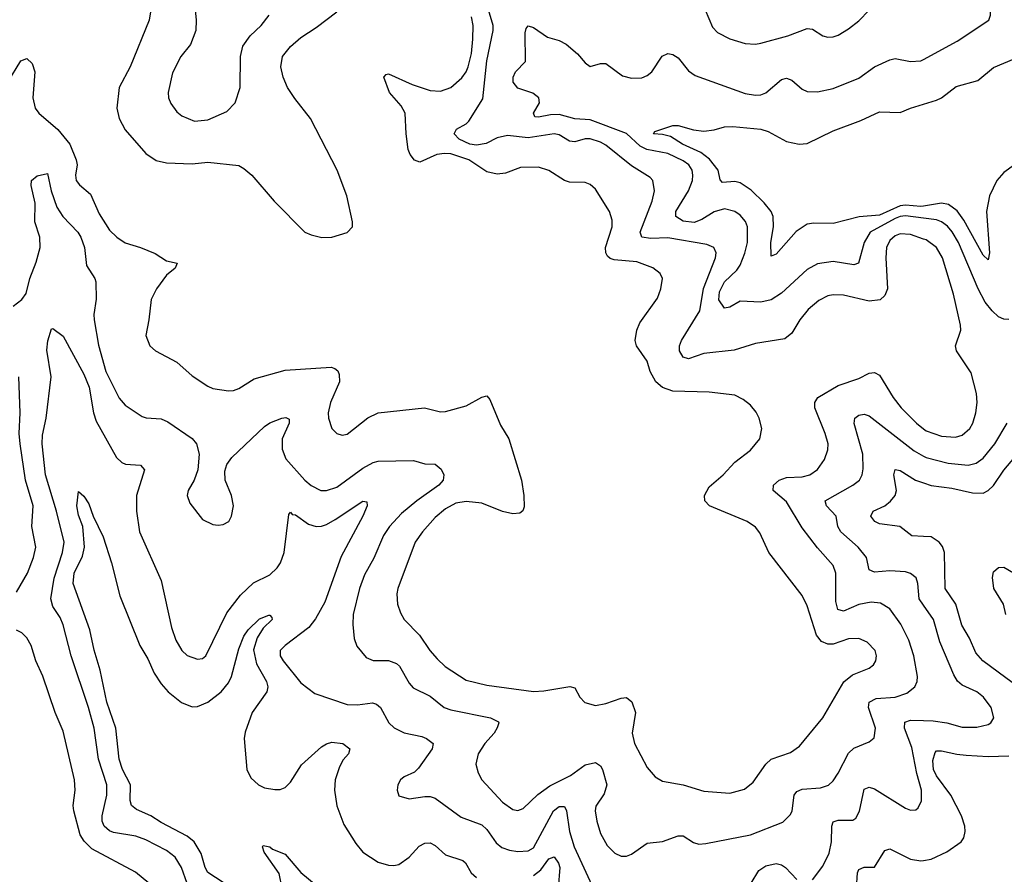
# Model space of a CAD drawing. Header units: inches. Extents: x 1173000 to 1307049, y 522583 to 678455.
# Tile 451 of 617: x 1206502 to 1210312, y 645964 to 649272. Entities that reach past the tile are written whole.
import ezdxf

# ---------------------------------------------------------------- set-up
doc = ezdxf.new("R2010")
doc.units = ezdxf.units.IN
doc.header["$MEASUREMENT"] = 0
doc.layers.add('B2604', color=7, linetype='Continuous')
doc.layers.add('B2614', color=7, linetype='Continuous')

msp = doc.modelspace()

# ---------------------------------------------------------------- linework, layer by layer
at = {"layer": 'B2604', "color": 5}
for points, elevation in [([(1207172.9, 649390), (1207184.9, 649270), (1207184, 649230), (1207163.4, 649176.6), (1207126, 649130), (1207094.1, 649065.9), (1207076.3, 648990), (1207078.4, 648970), (1207087.4, 648947.4), (1207110, 648916), (1207130, 648899.6), (1207178.8, 648878.8), (1207230, 648884.3), (1207303.6, 648916.4), (1207335.6, 648950), (1207355.4, 649010), (1207356.4, 649130), (1207366, 649170), (1207394.3, 649210), (1207436.8, 649250), (1207467.6, 649290)], 1140), ([(1207010.2, 649310), (1207003.5, 649270), (1206930, 649089.6), (1206887.1, 649010), (1206877.5, 648930), (1206886.7, 648890), (1206910, 648845.2), (1206990, 648754.4), (1207030, 648727.5), (1207070, 648717.7), (1207170, 648714.5), (1207230, 648720.6), (1207350, 648707.1), (1207370, 648696.5), (1207400.9, 648670), (1207486.3, 648570), (1207605.5, 648450), (1207630, 648438.7), (1207671.3, 648428.7), (1207710, 648430.4), (1207770, 648448), (1207789.5, 648470), (1207789.6, 648490), (1207768.3, 648590), (1207730.8, 648690), (1207627.9, 648890), (1207567.1, 648967.1), (1207539.1, 649010), (1207521.5, 649050), (1207512.1, 649090), (1207518.7, 649130), (1207550, 649167.9), (1207590, 649203.2), (1207650, 649241.3), (1207730, 649302.8)], 1120), ([(1210000, 648423), (1209950, 648440.6), (1209910, 648443.7), (1209890, 648434.8), (1209870, 648417), (1209857.1, 648390), (1209854.2, 648350), (1209859.8, 648230), (1209850, 648204.2), (1209832.4, 648187.6), (1209790, 648182.6), (1209690, 648206.2), (1209650, 648207.2), (1209630, 648202.7), (1209595.2, 648184.8), (1209553.6, 648150), (1209521.3, 648110), (1209490, 648059.2), (1209462.9, 648037.1), (1209350, 648019.2), (1209266.6, 647993.4), (1209150, 647980.2), (1209090, 647959.4), (1209070, 647965.1), (1209055.8, 647990), (1209055.8, 648010), (1209063.1, 648030), (1209134.8, 648145.2), (1209148.6, 648231.4), (1209194.6, 648350), (1209196.8, 648370), (1209187.8, 648390), (1209161.4, 648401.4), (1209010, 648428.2), (1208945, 648425), (1208909.7, 648430), (1208903.2, 648450), (1208949.2, 648570), (1208959, 648610), (1208952.1, 648650), (1208941.5, 648661.5), (1208870, 648706.2), (1208770, 648786.5), (1208750, 648798), (1208710, 648810.9), (1208690, 648811.5), (1208650, 648799.9), (1208630, 648802.3), (1208590, 648825.9), (1208570, 648830.4), (1208470, 648815.4), (1208390, 648824.3), (1208350, 648814.4), (1208307.5, 648792.5), (1208270, 648786.2), (1208243.9, 648790), (1208202.5, 648810), (1208184.1, 648830), (1208192, 648848), (1208230, 648868.9), (1208240.2, 648879.8), (1208294, 648966), (1208310, 649112.7), (1208333.8, 649230), (1208334, 649250), (1208316.8, 649310)], 1060), ([(1209155.3, 649310), (1209183.1, 649243.1), (1209202.1, 649222.1), (1209250, 649197.5), (1209310, 649179.7), (1209350, 649176.9), (1209370, 649180.7), (1209474.5, 649210), (1209550, 649237.8), (1209570, 649235.2), (1209610, 649209.1), (1209630, 649204.2), (1209650, 649205.6), (1209670, 649212.2), (1209710, 649236.2), (1209750, 649268.1), (1209790, 649309.1)], 1060), ([(1206455.7, 649030), (1206506.8, 649113.2), (1206530, 649122.4), (1206550, 649103), (1206560.9, 649070), (1206552.7, 648970), (1206562.2, 648930), (1206576.5, 648910), (1206650, 648846.7), (1206696.4, 648790), (1206721.1, 648730), (1206724, 648710), (1206717.6, 648670), (1206720.9, 648650), (1206733.4, 648633.4), (1206776.5, 648596.5), (1206810, 648520.8), (1206850, 648457.7), (1206877.7, 648430), (1206910, 648408.5), (1206970, 648390.2), (1207026.4, 648366.4), (1207070, 648338.9), (1207111.3, 648330), (1207104, 648310), (1207070, 648283.1), (1207031.1, 648230), (1207010.9, 648189.1), (1207002.4, 648110), (1206990.3, 648050), (1207006, 648010), (1207027.7, 647990), (1207110, 647946), (1207170, 647893.1), (1207230, 647854), (1207250, 647844.7), (1207310, 647834.9), (1207330, 647836.5), (1207350, 647844.4), (1207410, 647882.4), (1207530, 647915.9), (1207707.2, 647927.2), (1207722.3, 647922.3), (1207733.1, 647913.1), (1207739.1, 647899.1), (1207739.5, 647870), (1207705, 647790), (1207696.2, 647750), (1207696.9, 647730), (1207710.4, 647690), (1207730, 647670.4), (1207750, 647664.2), (1207770, 647667.2), (1207850, 647731.4), (1207890, 647750.2), (1208069.1, 647769.1), (1208130, 647754.2), (1208150, 647755.6), (1208230, 647777.6), (1208290.5, 647810.5), (1208310, 647815.5), (1208321.4, 647801.4), (1208363, 647703), (1208394.7, 647650), (1208444.2, 647490), (1208453, 647430), (1208453.8, 647386.2), (1208448.7, 647371.3), (1208437.9, 647362.1), (1208410, 647359.1), (1208370, 647368.5), (1208290, 647400.5), (1208230, 647407.2), (1208190, 647399.9), (1208150, 647378.6), (1208110, 647344.6), (1208061.4, 647290), (1208033.2, 647250), (1207965.4, 647070), (1207961.4, 647050), (1207963.8, 647010), (1207975.5, 646975.5), (1207990.2, 646950), (1208049.6, 646889.6), (1208089.2, 646830), (1208117.5, 646797.5), (1208148.7, 646768.7), (1208230, 646715.7), (1208310, 646695.3), (1208490, 646671.5), (1208530, 646673.5), (1208631.3, 646691.3), (1208650, 646685.5), (1208670.4, 646650), (1208689.2, 646629.2), (1208730, 646617.6), (1208770, 646624.6), (1208830, 646646), (1208850, 646647.6), (1208871.6, 646631.6), (1208885.6, 646590), (1208872.1, 646510), (1208881.6, 646470), (1208930, 646377.6), (1208961, 646341), (1208990, 646324.9), (1209070, 646310.2), (1209150, 646285.5), (1209250, 646277.7), (1209307.1, 646292.9), (1209340, 646320), (1209389.4, 646390.6), (1209409.8, 646410), (1209485.1, 646434.9), (1209520.2, 646459.8), (1209610, 646568.9), (1209691.7, 646708.3), (1209724.4, 646735.6), (1209790, 646761.3), (1209805.8, 646774.2), (1209815.8, 646790), (1209817.4, 646810), (1209812.5, 646830), (1209782.3, 646862.3), (1209750, 646876.3), (1209710, 646875.4), (1209650, 646854.5), (1209630, 646854.3), (1209604.4, 646864.4), (1209585.2, 646890), (1209550, 647002.9), (1209530, 647042.4), (1209401, 647210), (1209365.8, 647285.8), (1209350, 647307.8), (1209317.6, 647330), (1209171.1, 647390), (1209154, 647410), (1209151.7, 647430), (1209170, 647464), (1209223.9, 647510), (1209270, 647559.6), (1209330, 647606), (1209366, 647650), (1209374.7, 647690), (1209363.5, 647730), (1209352.8, 647752.8), (1209330, 647779.7), (1209301.8, 647801.8), (1209270, 647818), (1209170, 647830.8), (1209030, 647833.5), (1208990, 647848), (1208964.5, 647870), (1208942.6, 647910), (1208929.8, 647950), (1208889.2, 648009.2), (1208884.1, 648030), (1208890.7, 648070), (1208901.6, 648098.4), (1208970, 648194), (1208983.5, 648230), (1208989.7, 648270), (1208981.3, 648290), (1208951.8, 648311.8), (1208890, 648335.2), (1208802.1, 648342.1), (1208787.5, 648347.5), (1208777.3, 648357.3), (1208770.6, 648370), (1208768.9, 648390), (1208794.5, 648470), (1208795.5, 648495.5), (1208784.5, 648530), (1208730, 648615.6), (1208710, 648634.7), (1208690, 648641.3), (1208630, 648643.1), (1208610, 648649.8), (1208550, 648688.7), (1208510, 648701.8), (1208440.4, 648699.6), (1208382.5, 648677.5), (1208350, 648674.1), (1208310, 648683.4), (1208239.8, 648730), (1208170, 648752.4), (1208145.6, 648754.4), (1208116.4, 648750), (1208050, 648720.7), (1208030, 648728), (1208012.7, 648750), (1208005.8, 648770), (1207997.7, 648830), (1207993.7, 648910), (1207978.1, 648938.1), (1207933.2, 648990), (1207911.5, 649050), (1207920.3, 649059.7), (1207930, 649062.8), (1208020.8, 649020.8), (1208090, 648998), (1208130, 648995.6), (1208170.8, 649009.2), (1208213.1, 649046.9), (1208229.9, 649070.1), (1208237.2, 649090), (1208250, 649141.6), (1208256.2, 649196.2), (1208256.7, 649250), (1208250, 649283.5)], 1080), ([(1210000, 648503.7), (1209930, 648512.2), (1209910, 648510.6), (1209890, 648502.8), (1209793, 648450), (1209769.6, 648410), (1209748, 648330), (1209730, 648323.5), (1209650, 648335.8), (1209590, 648326.4), (1209550, 648305), (1209450, 648213.6), (1209410, 648187.3), (1209370, 648178.8), (1209290, 648182), (1209250, 648159.8), (1209230, 648155.9), (1209208.1, 648188.1), (1209210, 648218.2), (1209230, 648257.1), (1209276.9, 648303.1), (1209290, 648322), (1209308.7, 648368.7), (1209319, 648410), (1209318.2, 648470), (1209310.3, 648490.3), (1209290, 648515), (1209269.6, 648530), (1209230, 648539.3), (1209190, 648528.9), (1209141.3, 648498.7), (1209112.9, 648487.1), (1209070, 648492), (1209041, 648510), (1209040.9, 648530), (1209089.9, 648610.1), (1209105.6, 648650), (1209107.7, 648670), (1209104, 648690), (1209091.1, 648710), (1209070, 648726), (1209010, 648753.7), (1208929.1, 648769.1), (1208903, 648783), (1208850, 648831.7), (1208710, 648884.7), (1208650, 648888.2), (1208590, 648905.3), (1208555.9, 648904.1), (1208510, 648894.2), (1208496.2, 648896.2), (1208491.1, 648910), (1208513.8, 648950), (1208510.9, 648970), (1208488.3, 648988.3), (1208430, 649007.6), (1208411.8, 649030), (1208412, 649050), (1208420.7, 649070), (1208459.6, 649110), (1208458.4, 649221.6), (1208461.8, 649238.2), (1208470, 649248.4), (1208490, 649241.6), (1208544.4, 649204.4), (1208590, 649191.3), (1208617.4, 649177.4), (1208660.4, 649140.4), (1208690, 649105.4), (1208710, 649091.1), (1208750, 649102), (1208770, 649102.8), (1208834.9, 649054.9), (1208870, 649045.2), (1208910, 649047.3), (1208930, 649055.5), (1208948.4, 649070), (1208988.9, 649131.1), (1209010, 649141.1), (1209030, 649137.4), (1209050, 649124.2), (1209090, 649074.6), (1209115.8, 649055.8), (1209310, 648986.7), (1209350, 648979.8), (1209370, 648981.3), (1209390, 648989.4), (1209450, 649040.2), (1209470, 649046.2), (1209490, 649037.6), (1209530, 649002.8), (1209550, 648994.4), (1209590, 648992.9), (1209650, 649005.6), (1209750, 649046.2), (1209810, 649090.2), (1209870, 649116.9), (1209890, 649121.3), (1209950, 649110.2), (1209990, 649113), (1210000, 649118.5)], 1040), ([(1210000, 648550.2), (1209990, 648548.5), (1209930, 648554), (1209910, 648551.6), (1209830, 648515.8), (1209751.4, 648508.6), (1209650, 648483.7), (1209575.6, 648484.4), (1209550, 648480.2), (1209507.4, 648452.6), (1209430, 648364), (1209410, 648357.2), (1209409.2, 648409.2), (1209419.6, 648470), (1209417.5, 648510), (1209409.9, 648530), (1209383.4, 648563.4), (1209332.4, 648612.4), (1209290, 648641.2), (1209270, 648645.1), (1209221.5, 648641.5), (1209212.4, 648652.4), (1209205.6, 648690), (1209172.1, 648732.1), (1209138.4, 648758.4), (1209067, 648790), (1209020.2, 648820.2), (1208990, 648827.8), (1208955.3, 648830), (1208960.2, 648839.8), (1209030, 648862.2), (1209050, 648862), (1209110, 648845.4), (1209150, 648841.2), (1209190, 648846), (1209230, 648857.3), (1209261.4, 648858.6), (1209370, 648848.4), (1209398.8, 648838.8), (1209470, 648800.8), (1209518, 648790), (1209550, 648792.6), (1209650, 648841.7), (1209757.7, 648882.3), (1209830, 648915.2), (1209910, 648912.8), (1209950, 648930.2), (1210000, 648945.2)], 1020), ([(1206477.2, 648162.8), (1206510, 648189.3), (1206527.6, 648212.4), (1206540.8, 648270), (1206566, 648334), (1206582, 648390), (1206580.1, 648430), (1206560.3, 648490), (1206561.9, 648561.9), (1206546, 648630), (1206547.8, 648650), (1206570, 648668), (1206610, 648676.3), (1206623.8, 648610), (1206646.5, 648546.5), (1206669.6, 648509.6), (1206727.5, 648450), (1206739.2, 648430), (1206752.9, 648390), (1206760.4, 648320.4), (1206792.7, 648270), (1206796.7, 648256.7), (1206798.3, 648190), (1206788.7, 648131.3), (1206790.2, 648109.8), (1206807.5, 648012.5), (1206836, 647910), (1206887.4, 647807.4), (1206910, 647780.2), (1206976.3, 647736.3), (1206991.2, 647731.2), (1207050, 647727), (1207075.3, 647715.3), (1207170, 647651.3), (1207186.2, 647630), (1207196.5, 647590), (1207191.7, 647530), (1207177, 647490), (1207154.4, 647450), (1207150.4, 647430), (1207160.6, 647400.6), (1207210, 647337.3), (1207250, 647318), (1207270, 647315.5), (1207290, 647318), (1207311, 647329), (1207321.6, 647350), (1207329.7, 647390), (1207322, 647430), (1207297.1, 647490), (1207295.6, 647524.4), (1207303.8, 647550), (1207322.8, 647577.2), (1207450, 647696.9), (1207470, 647711.3), (1207517.2, 647730), (1207532.7, 647732.7), (1207545.5, 647725.5), (1207544.4, 647710), (1207517.8, 647650), (1207517.8, 647610), (1207531.5, 647571.5), (1207606, 647490), (1207630, 647469.3), (1207668, 647450), (1207690, 647449.4), (1207730, 647462.6), (1207830, 647536.4), (1207870, 647558.2), (1207890, 647563.7), (1208025.6, 647565.6), (1208070, 647552.3), (1208110, 647551.7), (1208132.7, 647532.7), (1208144.1, 647510), (1208140.5, 647490), (1208123.7, 647470), (1208038.9, 647410), (1207979.2, 647360.8), (1207932.8, 647310), (1207910, 647275.3), (1207872, 647188), (1207836.9, 647123.1), (1207816.6, 647070), (1207792.9, 646970), (1207790.9, 646930.9), (1207796, 646876), (1207806.4, 646846.4), (1207842.6, 646802.6), (1207870, 646791.3), (1207930, 646790.8), (1207960, 646780), (1207972.3, 646770), (1208010, 646703.2), (1208025.3, 646685.3), (1208090, 646652.8), (1208144.6, 646610), (1208170, 646600.5), (1208324, 646570), (1208354.5, 646554.5), (1208357, 646550), (1208350.3, 646530.3), (1208338.9, 646510), (1208302.3, 646470), (1208276.5, 646430), (1208267.5, 646390), (1208276.2, 646356.2), (1208290.2, 646330), (1208370, 646242.8), (1208410, 646214.4), (1208430, 646211.3), (1208450, 646219.1), (1208506.9, 646273.1), (1208553.6, 646306.4), (1208633.7, 646346.3), (1208690, 646387.2), (1208730, 646396.5), (1208750, 646383.7), (1208757.8, 646370), (1208773.8, 646310), (1208764.4, 646275.6), (1208732, 646228), (1208728.6, 646210), (1208735.5, 646170), (1208750, 646122), (1208775.3, 646075.3), (1208805, 646045), (1208830, 646033.8), (1208850, 646033.8), (1208870, 646042), (1208930, 646084.7), (1208990, 646090.3), (1209050, 646112.4), (1209070, 646112.6), (1209110, 646086.9), (1209130, 646080.2), (1209157.6, 646082.4), (1209330, 646116.3), (1209455, 646165), (1209485.2, 646194.8), (1209491.4, 646210), (1209499, 646270), (1209510, 646283.9), (1209530, 646292.7), (1209601.6, 646298.4), (1209631.6, 646308.4), (1209650, 646325.2), (1209670, 646355.3), (1209710, 646433), (1209730, 646451.8), (1209790, 646477), (1209808.5, 646491.5), (1209814, 646530), (1209786.6, 646610), (1209789.9, 646630.1), (1209816.3, 646643.7), (1209889.9, 646650.1), (1209935.5, 646664.5), (1209965.8, 646690), (1209974.6, 646710), (1209976.3, 646730), (1209962.2, 646810), (1209942.4, 646870), (1209912.2, 646932.2), (1209870, 646991.7), (1209833, 647013), (1209796.9, 647016.9), (1209750, 647008.2), (1209690, 646983), (1209668.4, 646988.4), (1209660.4, 647020.4), (1209660.5, 647130), (1209650, 647158.9), (1209590, 647227), (1209530, 647305.3), (1209470, 647405.6), (1209418.3, 647450), (1209419.1, 647470), (1209441.3, 647490), (1209470, 647500.2), (1209530, 647502.7), (1209560.5, 647510), (1209589.1, 647530.9), (1209616.4, 647570), (1209630, 647606.8), (1209630.7, 647630), (1209619.8, 647670), (1209579.5, 647770), (1209579, 647790), (1209590.5, 647809.5), (1209670, 647856.1), (1209750, 647883.5), (1209790, 647903.8), (1209810, 647906), (1209830, 647895.6), (1209882.3, 647810), (1209912.9, 647770), (1209972.4, 647710), (1210000, 647688.5)], 1060), ([(1207150, 645928.1), (1207128.1, 645990), (1207103.9, 646030), (1207070, 646056), (1206990, 646097.8), (1206951.2, 646111.2), (1206865.5, 646125.5), (1206850, 646132.2), (1206828.7, 646150), (1206821.7, 646170), (1206820.9, 646190), (1206839.6, 646270), (1206839.4, 646310), (1206807.6, 646410), (1206790.4, 646530), (1206768.4, 646610), (1206700.8, 646810), (1206670.9, 646930), (1206658.3, 646958.3), (1206630, 647000.4), (1206623.2, 647030), (1206635, 647110), (1206668.2, 647210), (1206673.7, 647250), (1206645.1, 647370), (1206602.5, 647510), (1206588.7, 647630), (1206590, 647664), (1206604.2, 647730), (1206624.3, 647890), (1206607.4, 647992.6), (1206610.5, 648029.5), (1206624.8, 648075.2), (1206630, 648077.3), (1206670, 648047.6), (1206750, 647900.2), (1206770.6, 647850), (1206788, 647750), (1206797.8, 647717.8), (1206877.4, 647577.4), (1206897.5, 647557.5), (1206911.9, 647551.9), (1206970, 647547), (1206984.6, 647530), (1206953.6, 647430), (1206954.2, 647370), (1206965.7, 647290), (1207050, 647100.7), (1207090, 646918.8), (1207106.2, 646870), (1207129.1, 646830), (1207150, 646810.3), (1207190, 646796.5), (1207210, 646799.6), (1207223, 646810), (1207304.3, 646975.7), (1207356.1, 647043.9), (1207407.6, 647092.4), (1207470, 647123.5), (1207498.2, 647150), (1207511.6, 647170), (1207525, 647210), (1207543.3, 647356.7), (1207550, 647366), (1207556.7, 647356.7), (1207570, 647354.9), (1207619.7, 647319.7), (1207650, 647310.1), (1207670, 647311.3), (1207690, 647317.3), (1207723.2, 647336.8), (1207830, 647408.2), (1207846, 647406), (1207846.4, 647390), (1207830.2, 647350), (1207746.6, 647193.4), (1207682.4, 647017.6), (1207647.4, 646952.6), (1207620.7, 646919.3), (1207529.1, 646850), (1207510.2, 646830), (1207510.2, 646810), (1207521.8, 646790), (1207590, 646705.3), (1207644, 646664), (1207770, 646621.5), (1207810, 646620.2), (1207867.7, 646627.7), (1207882.9, 646622.9), (1207898.2, 646610), (1207930.7, 646550.7), (1207951.3, 646531.3), (1207990, 646511.8), (1208057.8, 646497.8), (1208076.4, 646490), (1208102.4, 646470), (1208098.3, 646450), (1208045.9, 646374.1), (1208030, 646359.7), (1207990, 646341.6), (1207975.5, 646330), (1207965.7, 646310), (1207963.1, 646290), (1207970, 646267.7), (1208010, 646255.3), (1208070, 646264.6), (1208090, 646264.9), (1208110, 646259), (1208210, 646185.2), (1208290, 646155.8), (1208310, 646136.9), (1208345.9, 646085.9), (1208367.7, 646067.7), (1208397, 646057), (1208430, 646051.8), (1208470, 646054.8), (1208490, 646066.7), (1208568.5, 646210), (1208590, 646226), (1208610, 646226.7), (1208618.1, 646210), (1208630.1, 646130), (1208648.1, 646070), (1208731, 645891)], 1040), ([(1206490, 647056.3), (1206532.8, 647130), (1206556.2, 647190), (1206564.2, 647230), (1206549.2, 647310), (1206554.1, 647390), (1206524.9, 647490), (1206503.5, 647630), (1206500.1, 647670), (1206504.5, 647750), (1206498.8, 647890)], 1060), ([(1210000, 647005.8), (1209983.2, 647030), (1209977.7, 647090), (1209970.9, 647110.9), (1209950, 647127.9), (1209930, 647134.9), (1209870, 647138.2), (1209810, 647133.6), (1209790, 647142.4), (1209779.3, 647190), (1209747.1, 647230), (1209680.2, 647290), (1209668.7, 647310), (1209662, 647350), (1209624.5, 647390), (1209619.3, 647410), (1209726.4, 647470), (1209751.8, 647490), (1209762, 647510), (1209766.5, 647533.5), (1209765.6, 647590), (1209731.7, 647708.3), (1209733.7, 647730), (1209750, 647741.1), (1209770, 647745.6), (1209790, 647738.9), (1209963, 647603), (1210000, 647582.4)], 1040), ([(1210000, 647271.6), (1209954.3, 647274.3), (1209907.6, 647310), (1209830, 647320.9), (1209811.1, 647330), (1209796.4, 647350), (1209805.6, 647370), (1209850, 647390.8), (1209871.9, 647408.1), (1209889.9, 647430), (1209894.7, 647450), (1209885, 647510), (1209890, 647530.3), (1209910, 647527.5), (1209969.3, 647489.3), (1210000, 647478.8)], 1020), ([(1207323.4, 645910), (1207230.5, 645970.5), (1207219.4, 645990), (1207203.8, 646043.8), (1207177.1, 646090), (1207150, 646111.8), (1207050, 646164), (1207009.8, 646190), (1206954.1, 646214.1), (1206934.6, 646230), (1206929.9, 646249.9), (1206930.9, 646310), (1206899.6, 646370), (1206886.5, 646410), (1206874.5, 646530), (1206839, 646630), (1206814, 646754), (1206790, 646831.3), (1206773, 646910), (1206709.1, 647089.1), (1206713.1, 647130), (1206744.7, 647195.3), (1206752.6, 647230), (1206746.8, 647310), (1206730, 647353.6), (1206722.8, 647390), (1206730, 647446), (1206750, 647428.2), (1206770, 647398.4), (1206787.1, 647350), (1206825.5, 647270), (1206857, 647170), (1206890, 647041.6), (1206967.3, 646850), (1206998.5, 646798.5), (1207023, 646743), (1207050, 646701.6), (1207077.1, 646670), (1207128.7, 646628.7), (1207170, 646612.4), (1207190, 646612.9), (1207230, 646630.7), (1207281.4, 646670), (1207310, 646705.3), (1207322.4, 646730), (1207350, 646836), (1207370, 646885.5), (1207385.9, 646910), (1207430, 646952.8), (1207466.8, 646966.8), (1207470, 646966.8), (1207477.3, 646957.3), (1207479.3, 646950), (1207443.8, 646916.2), (1207420.8, 646879.2), (1207407.4, 646832.6), (1207418.4, 646778.4), (1207457, 646710), (1207462, 646690), (1207459.2, 646670), (1207401.9, 646590), (1207374.2, 646514.2), (1207371.2, 646490), (1207380.9, 646370), (1207396.9, 646336.9), (1207426.9, 646310), (1207450, 646299), (1207490, 646292.4), (1207510, 646292.5), (1207530, 646300.2), (1207550, 646320.2), (1207592.5, 646387.5), (1207670, 646456.8), (1207690, 646469.4), (1207710, 646475.2), (1207753, 646470), (1207780.4, 646450), (1207774, 646430), (1207753.6, 646406.4), (1207740.1, 646379.9), (1207723.1, 646330), (1207720.6, 646290), (1207730, 646228.2), (1207757.1, 646157.1), (1207802.6, 646082.6), (1207830.3, 646050), (1207890, 646011.3), (1207930, 645999.6), (1207950, 645997.7), (1207970, 646002.3), (1208009.7, 646030), (1208047.6, 646072.4), (1208070, 646083.8), (1208090, 646085.4), (1208110, 646075.2), (1208150, 646038.7), (1208217.6, 646017.6), (1208228, 646008), (1208249.2, 645969.2), (1208270, 645951.8)], 1020), ([(1207002, 645930), (1206950, 645971.4), (1206781.8, 646061.8), (1206751.4, 646091.4), (1206736.6, 646116.6), (1206711.4, 646210), (1206709.3, 646230), (1206716.5, 646290), (1206713.8, 646330), (1206670, 646518), (1206639.8, 646590), (1206591.1, 646731.1), (1206564.2, 646790), (1206546.9, 646850), (1206530, 646878.7), (1206510, 646898.4), (1206490, 646909.4)], 1060), ([(1209570, 645942.4), (1209610, 645995.8), (1209634.3, 646045.7), (1209644, 646090), (1209644.7, 646150), (1209650, 646166.4), (1209670, 646173.8), (1209726.9, 646173.1), (1209738.5, 646181.5), (1209752.3, 646207.7), (1209770, 646292.7), (1209790, 646301.5), (1209810, 646294.3), (1209930, 646219.6), (1209950, 646212), (1209970, 646212.7), (1209978.7, 646221.3), (1209991.8, 646248.2), (1209992.1, 646290), (1209973.9, 646353.9), (1209954.9, 646454.9), (1209926.6, 646530), (1209927.4, 646552.6), (1209950, 646561), (1210000, 646559)], 1040), ([(1207518.3, 645910), (1207506.3, 645966.3), (1207447.7, 646050), (1207441.6, 646070), (1207444.9, 646075.1), (1207469.7, 646070.3), (1207480.5, 646060.5), (1207530, 646041.8), (1207590.7, 645970.7), (1207650, 645921.6)], 980), ([(1208490, 645959.7), (1208519.2, 645980.8), (1208550, 646023.9), (1208570, 646031.7), (1208586.7, 646006.7), (1208592.2, 645990), (1208586.3, 645910)], 1020), ([(1209740.2, 645910), (1209744.1, 645970), (1209750, 645982.3), (1209770, 645991), (1209810, 645991.6), (1209850, 646055.8), (1209870, 646062.8), (1209950, 646022.3), (1209990, 646015.8), (1210000, 646017.4)], 1020), ([(1209332.3, 645930), (1209362.1, 645977.9), (1209390, 645996), (1209430, 646005.1), (1209450, 646000.5), (1209465.8, 645990), (1209510, 645944)], 1040)]:
    msp.add_lwpolyline(points, dxfattribs=dict(at, elevation=elevation))
at = {"layer": 'B2614', "color": 5}
for points, elevation in [([(1210000, 649118.5), (1210130.4, 649189.6), (1210252.4, 649270), (1210259.2, 649290), (1210258.7, 649310), (1210234.8, 649370), (1210227.4, 649410), (1210237.7, 649490), (1210267, 649533), (1210278.4, 649570), (1210275.6, 649610), (1210261.1, 649670), (1210237.4, 649710), (1210164.4, 649790), (1210141.5, 649810), (1210092.7, 649832.7), (1210071.4, 649850), (1210074.5, 649890), (1210070.5, 649910.5), (1210000.6, 650000)], 1040), ([(1210000, 648945.2), (1210050, 648960.2), (1210070, 648970.2), (1210126.5, 649013.5), (1210210, 649036.9), (1210270, 649086.5), (1210350, 649120.7), (1210390, 649150.2), (1210419.9, 649180.1), (1210434.1, 649205.9), (1210437.1, 649222.9), (1210431.1, 649270), (1210374.5, 649370)], 1020), ([(1210352.1, 648710), (1210310, 648680.1), (1210283.2, 648650), (1210255.2, 648590), (1210243.5, 648530), (1210254.7, 648370), (1210250, 648343), (1210230, 648360.3), (1210156, 648496), (1210130, 648532.6), (1210097, 648557), (1210070, 648561.5), (1210000, 648550.2)], 1020), ([(1210330, 648111.4), (1210310, 648112.2), (1210290, 648122.3), (1210265, 648145), (1210238.5, 648178.5), (1210210.8, 648230.8), (1210135.1, 648410), (1210110.9, 648450.9), (1210092.3, 648472.3), (1210070, 648489.4), (1210050, 648497.6), (1210000, 648503.7)], 1040), ([(1210000, 647688.5), (1210010, 647680.7), (1210070, 647660.1), (1210123.7, 647656.3), (1210150, 647663.2), (1210179.1, 647690), (1210191.1, 647710), (1210202.2, 647750), (1210207.6, 647790), (1210204.7, 647824.7), (1210184.7, 647904.7), (1210127.3, 647990), (1210123.9, 648010), (1210144.8, 648070), (1210142.9, 648090), (1210116.1, 648210), (1210072.9, 648350), (1210049.8, 648390), (1210010, 648419.5), (1210000, 648423)], 1060), ([(1210000, 647582.4), (1210010, 647576.8), (1210094.7, 647554.7), (1210172.3, 647547.7), (1210204.1, 647555.9), (1210230, 647575.2), (1210276.1, 647630), (1210323, 647710)], 1040), ([(1210000, 647478.8), (1210028.9, 647468.9), (1210110, 647458.3), (1210190, 647440.1), (1210230, 647439.3), (1210250, 647449), (1210270, 647469.5), (1210310, 647527.7), (1210375.7, 647604.3)], 1020), ([(1210402.3, 646662.3), (1210229.9, 646789.9), (1210201.7, 646821.7), (1210177.6, 646877.6), (1210147.9, 646927.9), (1210125.2, 647010), (1210083.8, 647070), (1210080.6, 647210), (1210072.7, 647232.7), (1210060.6, 647250), (1210030, 647269.9), (1210000, 647271.6)], 1020), ([(1210317.9, 646970), (1210309.9, 647010), (1210271.6, 647070), (1210267.2, 647112.8), (1210270, 647134.9), (1210290, 647151.8), (1210310, 647152.9), (1210370, 647117.5)], 980), ([(1210000, 646559), (1210037.5, 646557.5), (1210090, 646550.1), (1210150, 646533.4), (1210206.6, 646533.4), (1210250, 646543.9), (1210259.7, 646550), (1210272, 646570), (1210261.5, 646610), (1210232.1, 646650), (1210206, 646670), (1210150, 646696.1), (1210131.8, 646711.8), (1210116.5, 646736.5), (1210063.4, 646863.4), (1210038.6, 646950), (1210000, 647005.8)], 1040), ([(1210000, 646017.4), (1210030, 646022.2), (1210090, 646050.2), (1210145.4, 646090), (1210155.3, 646104.7), (1210160.5, 646130), (1210159.1, 646150), (1210146.8, 646190), (1210105.9, 646270), (1210050, 646345.5), (1210038.6, 646370), (1210035.4, 646404.6), (1210044.4, 646435.6), (1210050, 646441.8), (1210070, 646441.7), (1210128.2, 646428.2), (1210164.7, 646424.7), (1210250, 646419.4), (1210330, 646422.1)], 1020)]:
    msp.add_lwpolyline(points, dxfattribs=dict(at, elevation=elevation))

doc.saveas('drawing.dxf')
